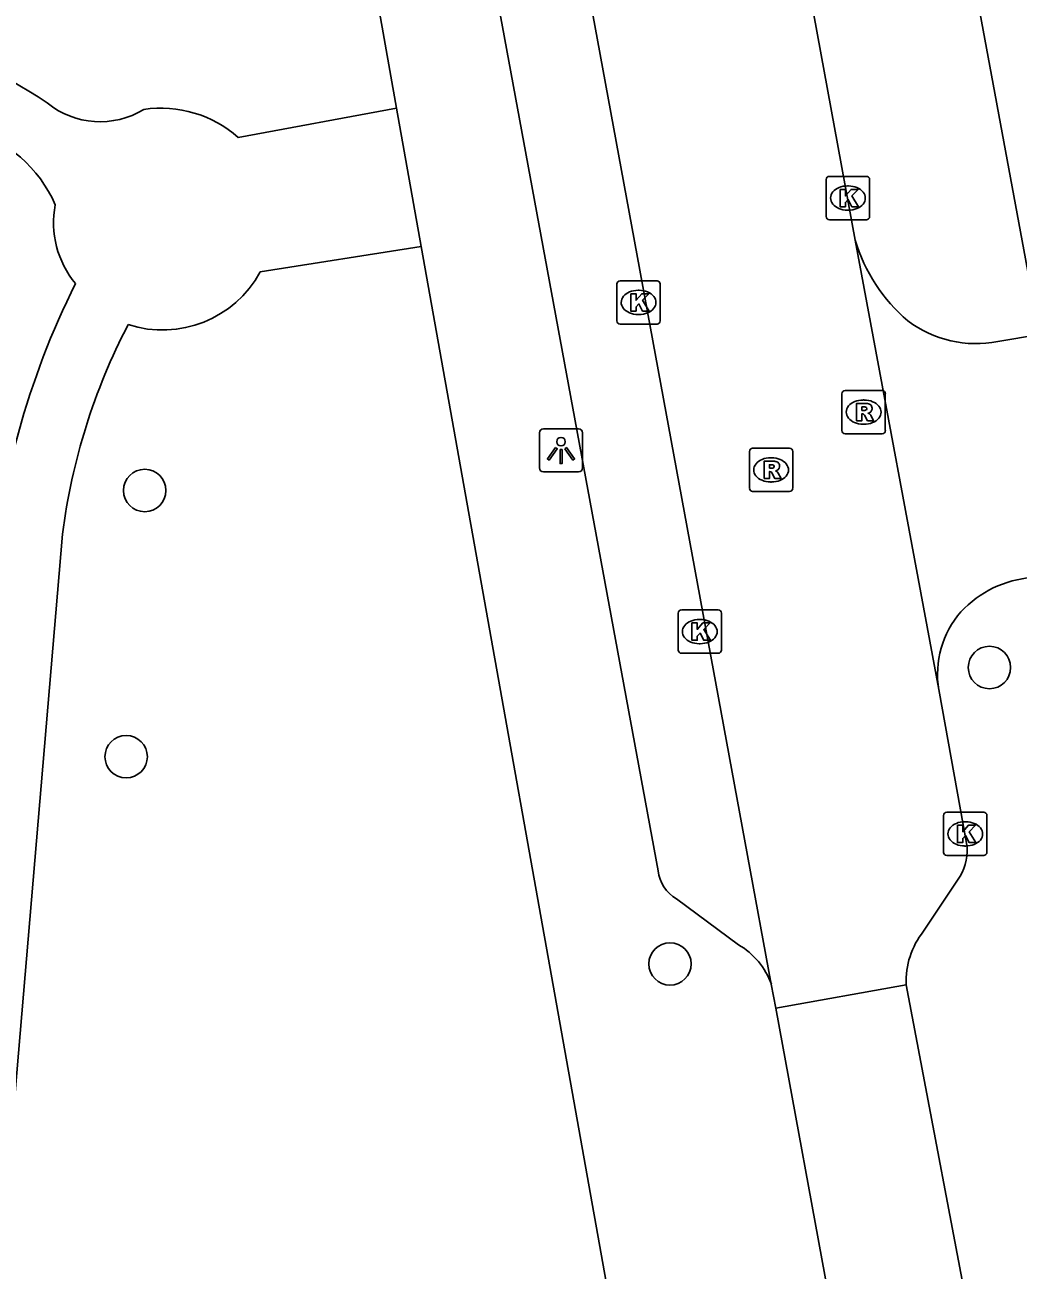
# Model space of a CAD drawing. Extents: x 157793 to 159380, y 380882 to 382313.
# Drawn here: x 158756.57 to 158779.49, y 381605.05 to 381633.79 of the extents above; entities that cross this region are included whole.
import ezdxf

# ---------------------------------------------------------------- set-up
doc = ezdxf.new("R2010")
doc.units = 0
for name, color, linetype in [('IMGEO_Boom', 7, 'Continuous'), ('IMGEO_Kolk', 7, 'Continuous'), ('IMGEO_Lichtpunt', 7, 'Continuous'), ('IMGEO_Rijbaan_lokaal_open', 7, 'Continuous'), ('IMGEO_Rioolput', 7, 'Continuous'), ('IMGEO_Voetpad_open', 7, 'Continuous')]:
    doc.layers.add(name, color=color, linetype=linetype)

msp = doc.modelspace()

# ---------------------------------------------------------------- linework, layer by layer
at = {"layer": 'IMGEO_Boom'}
for centre in [(158759.333, 381623.043), (158778.828, 381618.957), (158758.904, 381616.898), (158771.455, 381612.115)]:
    msp.add_circle(centre, 0.489, dxfattribs=at)
at = {"layer": 'IMGEO_Kolk'}
for p, q in [((158775.136, 381630.294), (158775.988, 381630.294)), ((158775.061, 381629.368), (158775.061, 381630.22)), ((158775.549, 381630.074), (158775.574, 381630.074)), ((158776.062, 381630.22), (158776.062, 381629.368)), ((158775.572, 381629.514), (158775.547, 381629.514)), ((158775.988, 381629.294), (158775.136, 381629.294)), ((158770.229, 381626.958), (158770.229, 381627.81)), ((158770.304, 381627.884), (158771.156, 381627.884)), ((158771.23, 381627.81), (158771.23, 381626.958)), ((158770.717, 381627.664), (158770.742, 381627.664)), ((158771.156, 381626.884), (158770.304, 381626.884)), ((158770.74, 381627.104), (158770.715, 381627.104)), ((158771.717, 381620.286), (158772.569, 381620.286)), ((158771.642, 381619.36), (158771.642, 381620.212)), ((158772.13, 381620.066), (158772.155, 381620.066)), ((158772.643, 381620.212), (158772.643, 381619.36)), ((158772.153, 381619.506), (158772.128, 381619.506)), ((158772.569, 381619.286), (158771.717, 381619.286)), ((158777.769, 381614.691), (158777.769, 381615.543)), ((158777.844, 381615.617), (158778.696, 381615.617)), ((158778.257, 381615.397), (158778.282, 381615.397)), ((158778.77, 381615.543), (158778.77, 381614.691)), ((158778.28, 381614.837), (158778.255, 381614.837)), ((158778.696, 381614.617), (158777.844, 381614.617))]:
    msp.add_line(p, q, dxfattribs=at)
for points in [[(158775.136, 381630.294), (158775.988, 381630.294)], [(158775.061, 381629.368), (158775.061, 381630.22)], [(158775.382, 381629.994), (158775.505, 381629.994), (158775.505, 381629.843), (158775.635, 381629.994), (158775.799, 381629.994), (158775.653, 381629.843), (158775.806, 381629.594), (158775.654, 381629.594), (158775.569, 381629.758), (158775.505, 381629.691), (158775.505, 381629.594), (158775.382, 381629.594), (158775.382, 381629.994)], [(158776.062, 381630.22), (158776.062, 381629.368)], [(158775.988, 381629.294), (158775.136, 381629.294)], [(158770.229, 381626.958), (158770.229, 381627.81)], [(158770.304, 381627.884), (158771.156, 381627.884)], [(158771.23, 381627.81), (158771.23, 381626.958)], [(158770.55, 381627.584), (158770.673, 381627.584), (158770.673, 381627.433), (158770.803, 381627.584), (158770.967, 381627.584), (158770.821, 381627.433), (158770.974, 381627.184), (158770.822, 381627.184), (158770.737, 381627.348), (158770.673, 381627.281), (158770.673, 381627.184), (158770.55, 381627.184), (158770.55, 381627.584)], [(158771.156, 381626.884), (158770.304, 381626.884)], [(158771.717, 381620.286), (158772.569, 381620.286)], [(158771.642, 381619.36), (158771.642, 381620.212)], [(158771.963, 381619.986), (158772.086, 381619.986), (158772.086, 381619.835), (158772.216, 381619.986), (158772.38, 381619.986), (158772.234, 381619.835), (158772.387, 381619.586), (158772.235, 381619.586), (158772.15, 381619.75), (158772.086, 381619.683), (158772.086, 381619.586), (158771.963, 381619.586), (158771.963, 381619.986)], [(158772.643, 381620.212), (158772.643, 381619.36)], [(158772.569, 381619.286), (158771.717, 381619.286)], [(158777.769, 381614.691), (158777.769, 381615.543)], [(158777.844, 381615.617), (158778.696, 381615.617)], [(158778.77, 381615.543), (158778.77, 381614.691)], [(158778.09, 381615.317), (158778.213, 381615.317), (158778.213, 381615.166), (158778.343, 381615.317), (158778.507, 381615.317), (158778.361, 381615.166), (158778.514, 381614.917), (158778.362, 381614.917), (158778.277, 381615.081), (158778.213, 381615.014), (158778.213, 381614.917), (158778.09, 381614.917), (158778.09, 381615.317)], [(158778.696, 381614.617), (158777.844, 381614.617)]]:
    msp.add_lwpolyline(points, dxfattribs=at)
for centre, start, end in [((158775.138, 381630.218), 91.552, 178.448), ((158775.138, 381630.218), 91.552, 178.448), ((158775.986, 381630.218), 1.552, 88.448), ((158775.986, 381630.218), 1.552, 88.448), ((158775.138, 381629.37), 181.552, 268.448), ((158775.138, 381629.37), 181.552, 268.448), ((158775.986, 381629.37), 271.552, 358.448), ((158775.986, 381629.37), 271.552, 358.448), ((158770.306, 381627.808), 91.552, 178.448), ((158770.306, 381627.808), 91.552, 178.448), ((158771.154, 381627.808), 1.552, 88.448), ((158771.154, 381627.808), 1.552, 88.448), ((158770.306, 381626.96), 181.552, 268.448), ((158770.306, 381626.96), 181.552, 268.448), ((158771.154, 381626.96), 271.552, 358.448), ((158771.154, 381626.96), 271.552, 358.448), ((158771.719, 381620.21), 91.552, 178.448), ((158771.719, 381620.21), 91.552, 178.448), ((158772.567, 381620.21), 1.552, 88.448), ((158772.567, 381620.21), 1.552, 88.448), ((158771.719, 381619.362), 181.552, 268.448), ((158771.719, 381619.362), 181.552, 268.448), ((158772.567, 381619.362), 271.552, 358.448), ((158772.567, 381619.362), 271.552, 358.448), ((158777.846, 381615.541), 91.552, 178.448), ((158777.846, 381615.541), 91.552, 178.448), ((158778.694, 381615.541), 1.552, 88.448), ((158778.694, 381615.541), 1.552, 88.448), ((158777.846, 381614.693), 181.552, 268.448), ((158777.846, 381614.693), 181.552, 268.448), ((158778.694, 381614.693), 271.552, 358.448), ((158778.694, 381614.693), 271.552, 358.448)]:
    msp.add_arc(centre, 0.0765, start, end, dxfattribs=at)
for centre, major_axis, ratio, start_param, end_param in [((158775.548, 381629.794), (-0.387, 0.002), 0.722429, 4.712389, 7.853982), ((158775.573, 381629.794), (-0.39, 0.002), 0.717154, 1.570796, 4.712389), ((158770.716, 381627.384), (-0.387, 0.002), 0.722429, 4.712389, 7.853982), ((158770.741, 381627.384), (-0.39, 0.002), 0.717154, 1.570796, 4.712389), ((158772.129, 381619.786), (-0.387, 0.002), 0.722429, 4.712389, 7.853982), ((158772.154, 381619.786), (-0.39, 0.002), 0.717154, 1.570796, 4.712389), ((158778.256, 381615.117), (-0.387, 0.002), 0.722429, 4.712389, 7.853982), ((158778.281, 381615.117), (-0.39, 0.002), 0.717154, 1.570796, 4.712389)]:
    msp.add_ellipse(centre, major_axis=major_axis, ratio=ratio, start_param=start_param, end_param=end_param, dxfattribs=at)
at = {"layer": 'IMGEO_Lichtpunt'}
for p, q in [((158768.441, 381624.372), (158768.441, 381623.565)), ((158768.441, 381624.372), (158768.441, 381623.565)), ((158769.343, 381624.467), (158768.535, 381624.467)), ((158769.343, 381624.467), (158768.535, 381624.467)), ((158769.437, 381623.565), (158769.437, 381624.372)), ((158769.437, 381623.565), (158769.437, 381624.372)), ((158768.535, 381623.471), (158769.343, 381623.471)), ((158768.535, 381623.471), (158769.343, 381623.471))]:
    msp.add_line(p, q, dxfattribs=at)
for points in [[(158768.815, 381624.036), (158768.854, 381624.008), (158768.666, 381623.746), (158768.628, 381623.773), (158768.815, 381624.036)], [(158768.917, 381623.988), (158768.964, 381623.988), (158768.964, 381623.666), (158768.917, 381623.666), (158768.917, 381623.988)], [(158769.027, 381624.008), (158769.065, 381624.035), (158769.252, 381623.773), (158769.213, 381623.745), (158769.027, 381624.008)]]:
    msp.add_lwpolyline(points, dxfattribs=at)
msp.add_circle((158768.94, 381624.17), 0.0994, dxfattribs=at)
for centre, start, end in [((158768.535, 381624.372), 90, 180), ((158768.535, 381624.372), 90, 180), ((158769.343, 381624.372), 0, 90), ((158769.343, 381624.372), 0, 90), ((158768.535, 381623.565), 180, 270), ((158768.535, 381623.565), 180, 270), ((158769.343, 381623.565), 270, 0), ((158769.343, 381623.565), 270, 360)]:
    msp.add_arc(centre, 0.0946, start, end, dxfattribs=at)
at = {"layer": 'IMGEO_Rijbaan_lokaal_open'}
for points in [[(158775.731, 381628.819), (158772.713, 381645.274)], [(158773.794, 381611.645), (158767.905, 381643.654)], [(158775.731, 381628.819), (158777.658, 381618.446)], [(158779.984, 381626.646), (158779.022, 381626.48)], [(158777.658, 381618.446), (158778.297, 381614.899)], [(158778.149, 381614.142), (158777.307, 381612.87)], [(158773.895, 381611.096), (158773.794, 381611.645)], [(158773.895, 381611.096), (158776.907, 381611.635)], [(158776.907, 381611.635), (158778.561, 381602.904)], [(158775.18, 381604.094), (158773.895, 381611.096)]]:
    msp.add_lwpolyline(points, dxfattribs=at)
for centre, radius, start, end in [((158779.465, 381629.93), 3.896, 196.5671, 229.7119), ((158778.525, 381629.071), 2.638, 233.216, 280.8512), ((158780.017, 381618.51), 2.534, 94.6194, 136.8257), ((158779.851, 381618.794), 2.221, 139.2455, 189.0237), ((158777.249, 381614.711), 1.065, 327.7102, 10.1652), ((158778.752, 381611.72), 1.847, 141.481, 182.6261)]:
    msp.add_arc(centre, radius, start, end, dxfattribs=at)
at = {"layer": 'IMGEO_Rioolput'}
for p, q in [((158775.424, 381624.426), (158775.424, 381625.278)), ((158775.499, 381625.352), (158776.351, 381625.352)), ((158775.912, 381625.132), (158775.937, 381625.132)), ((158776.425, 381625.278), (158776.425, 381624.426)), ((158775.935, 381624.572), (158775.91, 381624.572)), ((158776.351, 381624.352), (158775.499, 381624.352)), ((158773.363, 381624.019), (158774.215, 381624.019)), ((158773.288, 381623.093), (158773.288, 381623.945)), ((158773.776, 381623.799), (158773.801, 381623.799)), ((158774.289, 381623.945), (158774.289, 381623.093)), ((158773.799, 381623.239), (158773.774, 381623.239)), ((158774.215, 381623.019), (158773.363, 381623.019))]:
    msp.add_line(p, q, dxfattribs=at)
for points in [[(158775.424, 381624.426), (158775.424, 381625.278)], [(158775.499, 381625.352), (158776.351, 381625.352)], [(158776.425, 381625.278), (158776.425, 381624.426)], [(158776.013, 381625.05), (158775.761, 381625.052), (158775.761, 381624.652)], [(158775.939, 381624.971), (158775.885, 381624.971), (158775.885, 381624.89)], [(158775.885, 381624.89), (158775.937, 381624.89)], [(158775.761, 381624.652), (158775.885, 381624.652), (158775.885, 381624.814), (158775.896, 381624.814)], [(158775.943, 381624.785), (158776.014, 381624.652), (158776.154, 381624.652), (158776.089, 381624.778)], [(158776.351, 381624.352), (158775.499, 381624.352)], [(158773.363, 381624.019), (158774.215, 381624.019)], [(158773.288, 381623.093), (158773.288, 381623.945)], [(158773.877, 381623.717), (158773.625, 381623.719), (158773.625, 381623.319)], [(158774.289, 381623.945), (158774.289, 381623.093)], [(158773.625, 381623.319), (158773.749, 381623.319), (158773.749, 381623.481), (158773.76, 381623.481)], [(158773.803, 381623.638), (158773.749, 381623.638), (158773.749, 381623.557)], [(158773.749, 381623.557), (158773.801, 381623.557)], [(158773.807, 381623.452), (158773.878, 381623.319), (158774.018, 381623.319), (158773.953, 381623.445)], [(158774.215, 381623.019), (158773.363, 381623.019)]]:
    msp.add_lwpolyline(points, dxfattribs=at)
for centre, radius, start, end in [((158775.501, 381625.276), 0.0765, 91.552, 178.448), ((158775.501, 381625.276), 0.0765, 91.552, 178.448), ((158776.349, 381625.276), 0.0765, 1.552, 88.448), ((158776.349, 381625.276), 0.0765, 1.552, 88.448), ((158775.921, 381625.079), 0.19, 274.7715, 282.9687), ((158775.945, 381624.875), 0.0964, 77.0061, 93.1865), ((158775.959, 381624.932), 0.0378, 276.6634, 79.6772), ((158776.012, 381624.94), 0.109, 350.3612, 89.416), ((158776.01, 381624.94), 0.112, 277.5842, 350.9817), ((158775.994, 381624.725), 0.108, 29.5134, 73.7905), ((158775.895, 381624.761), 0.0533, 26.0293, 88.6989), ((158775.501, 381624.428), 0.0765, 181.552, 268.448), ((158775.501, 381624.428), 0.0765, 181.552, 268.448), ((158776.349, 381624.428), 0.0765, 271.552, 358.448), ((158776.349, 381624.428), 0.0765, 271.552, 358.448), ((158773.365, 381623.943), 0.0765, 91.552, 178.448), ((158773.365, 381623.943), 0.0765, 91.552, 178.448), ((158774.213, 381623.943), 0.0765, 1.552, 88.448), ((158774.213, 381623.943), 0.0765, 1.552, 88.448), ((158773.876, 381623.607), 0.109, 350.3612, 89.416), ((158773.759, 381623.428), 0.0533, 26.0293, 88.6989), ((158773.785, 381623.746), 0.19, 274.7715, 282.9687), ((158773.809, 381623.542), 0.0964, 77.0061, 93.1865), ((158773.823, 381623.599), 0.0378, 276.6634, 79.6772), ((158773.874, 381623.607), 0.112, 277.5842, 350.9817), ((158773.858, 381623.392), 0.108, 29.5134, 73.7905), ((158773.365, 381623.095), 0.0765, 181.552, 268.448), ((158773.365, 381623.095), 0.0765, 181.552, 268.448), ((158774.213, 381623.095), 0.0765, 271.552, 358.448), ((158774.213, 381623.095), 0.0765, 271.552, 358.448)]:
    msp.add_arc(centre, radius, start, end, dxfattribs=at)
for centre, major_axis, ratio, start_param, end_param in [((158775.911, 381624.852), (-0.387, 0.002), 0.722429, 4.712389, 7.853982), ((158775.936, 381624.852), (-0.39, 0.002), 0.717154, 1.570796, 4.712389), ((158773.775, 381623.519), (-0.387, 0.002), 0.722429, 4.712389, 7.853982), ((158773.8, 381623.519), (-0.39, 0.002), 0.717154, 1.570796, 4.712389)]:
    msp.add_ellipse(centre, major_axis=major_axis, ratio=ratio, start_param=start_param, end_param=end_param, dxfattribs=at)
at = {"layer": 'IMGEO_Voetpad_open'}
for points in [[(158792.666, 381650.801), (158785.58, 381649.853), (158784.629, 381650.257), (158781.258, 381651.691), (158780.118, 381652.176), (158775.414, 381651.344), (158779.984, 381626.646)], [(158765.146, 381631.871), (158762.674, 381645.822), (158762.478, 381647)], [(158771.179, 381614.267), (158766.456, 381639.882), (158766.608, 381640.643), (158767.536, 381642.167)], [(158761.491, 381631.192), (158765.146, 381631.871)], [(158765.146, 381631.871), (158765.716, 381628.675)], [(158765.716, 381628.675), (158761.999, 381628.087)], [(158771.237, 381597.723), (158770.256, 381603.221), (158765.716, 381628.675)], [(158757.437, 381622.036), (158755.359, 381597.619), (158755.295, 381593.197), (158755.405, 381589.957)], [(158773.035, 381612.559), (158771.602, 381613.617)]]:
    msp.add_lwpolyline(points, dxfattribs=at)
for centre, radius, start, end in [((158748.003, 381618.158), 16.546, 56.7284, 70.4779), ((158758.305, 381633.5), 1.944, 230.9392, 301.276), ((158759.706, 381629.173), 2.695, 48.5293, 98.3671), ((158754.389, 381628.375), 3.144, 23.6741, 73.8125), ((158759.427, 381629.221), 2.198, 169.0781, 219.6604), ((158759.743, 381629.316), 2.569, 252.064, 331.4156), ((158774.564, 381619.414), 18.811, 153.4636, 175.9604), ((158771.643, 381620.241), 14.319, 152.4131, 172.7979), ((158772.035, 381614.361), 0.861, 186.2964, 239.8133), ((158772.159, 381611.059), 1.737, 19.7085, 59.7051)]:
    msp.add_arc(centre, radius, start, end, dxfattribs=at)

doc.saveas('drawing.dxf')
